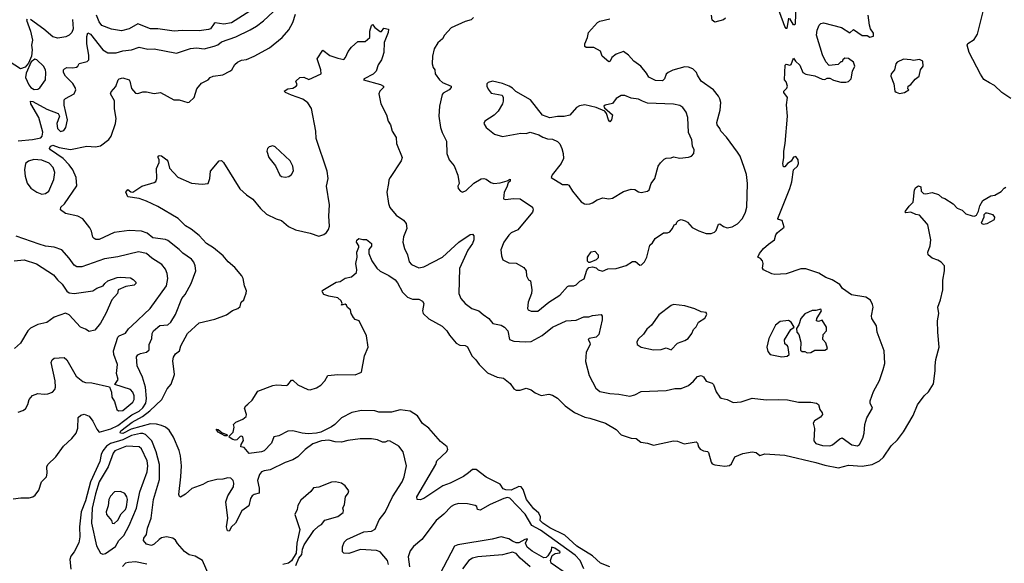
# Model space of a CAD drawing. Extents: x 1995161 to 2088924, y 769148 to 906007.
# Tile 262 of 335: x 2034079 to 2041963, y 853043 to 857398. Entities that reach past the tile are written whole.
import ezdxf

# ---------------------------------------------------------------- set-up
doc = ezdxf.new("R2010")
doc.units = 0

msp = doc.modelspace()

# ---------------------------------------------------------------- linework, layer by layer
at = {"layer": '0CON20XD'}
for points in [[(2040235, 857410), (2040221.7, 857328.3), (2040215, 857327.5), (2040205, 857343.3), (2040135, 857532)], [(2040294.2, 857525.8), (2040287.1, 857362.9), (2040285, 857357.5), (2040275, 857357.5), (2040245, 857407.5)], [(2034065, 856426.2), (2034182.1, 856437.9), (2034247.8, 856452.2), (2034258.4, 856465), (2034263.7, 856496.3), (2034232.8, 856615), (2034167.5, 856725), (2034163.8, 856745), (2034185, 856742.7), (2034295, 856682.1), (2034385.8, 856645.8), (2034396.7, 856625), (2034376.2, 856565), (2034381.1, 856525), (2034405, 856502.5), (2034431.1, 856508.9), (2034448.6, 856535), (2034461.9, 856595), (2034434.2, 856714.2), (2034434.2, 856755), (2034445, 856767.1), (2034514, 856805), (2034528.2, 856835), (2034523.8, 856855), (2034505, 856886.2), (2034445.4, 856945), (2034430.5, 856975), (2034430, 856995), (2034436.2, 857005), (2034455, 857014.4), (2034505, 857012.5), (2034532.3, 857017.7), (2034543.3, 857025), (2034554.4, 857045.6), (2034618.4, 857061.6), (2034632.5, 857077.5), (2034633.1, 857113.1), (2034616.2, 857205), (2034617.4, 857262.6), (2034625, 857291.2), (2034645, 857281.5), (2034745, 857157.5), (2034785, 857131.2), (2034852.2, 857132.2), (2034905, 857149.5), (2034975, 857157.3), (2035035, 857176.9), (2035105, 857160.6), (2035155, 857164.4), (2035335, 857129.4), (2035445, 857166.9), (2035495, 857172.2), (2035555, 857165.6), (2035635, 857184.5), (2035665, 857197.5), (2035695, 857220.8), (2035808.3, 857261.7), (2035925, 857316.5), (2035975, 857345.5), (2036030.1, 857389.9), (2036108, 857462)], [(2035921.5, 857465), (2035775, 857372.9), (2035713, 857363), (2035645, 857372.2), (2035635, 857368.1), (2035605.5, 857325), (2035591.2, 857318.8), (2035515, 857307.8), (2035378.3, 857311.7), (2035315, 857304.7), (2035185, 857324), (2035125, 857325.4), (2035025, 857365.5), (2034955, 857323.6), (2034895, 857308.2), (2034815, 857321.8), (2034735, 857352.5), (2034715, 857380.8), (2034693.9, 857435)], [(2042015, 856765.4), (2041943.5, 856815), (2041885, 856870), (2041845, 856891.5), (2041799.3, 856919.3), (2041771.5, 856961.5), (2041681.8, 857135), (2041664.4, 857195), (2041671.9, 857208.1), (2041721.9, 857238.1), (2041748.7, 857281.3), (2041795.7, 857475)], [(2034137.7, 857402.3), (2034134.3, 857395), (2034166.2, 857306.2), (2034180.6, 857235), (2034171.9, 857195), (2034177.3, 857155), (2034173.4, 857106.6), (2034150, 857050), (2034123.5, 857016.5), (2034085, 857004), (2033995, 857063.1)], [(2034025, 853559.2), (2034087.7, 853567.7), (2034155, 853568), (2034182.5, 853575), (2034201.2, 853588.8), (2034231.7, 853628.3), (2034253.1, 853695), (2034292, 853735), (2034298.6, 853765), (2034295.6, 853815), (2034303.3, 853835), (2034367.1, 853895), (2034428.8, 853981.2), (2034495, 854042.2), (2034530, 854085), (2034544.5, 854125), (2034547.5, 854212.5), (2034568.8, 854231.2), (2034595, 854239.2), (2034635, 854220.8), (2034665, 854182.9), (2034695, 854117.5), (2034713.8, 854095), (2034808.9, 854121.1), (2034865, 854147.7), (2034976.1, 854233.9), (2035035, 854262.4), (2035065, 854289), (2035089.2, 854325), (2035093.4, 854363.4), (2035085.2, 854455.2), (2035062.2, 854535), (2035019.2, 854625), (2035012.6, 854697.4), (2035025.6, 854714.4), (2035045.5, 854724.5), (2035095, 854734.3), (2035115.5, 854754.5), (2035115.6, 854795), (2035135.5, 854845), (2035139.5, 854885), (2035149.4, 854905), (2035201.9, 854948.1), (2035265, 854952.3), (2035289.1, 854975), (2035325.6, 855035), (2035375.6, 855165), (2035403.5, 855196.5), (2035450.6, 855285), (2035488.6, 855385), (2035484.2, 855425.8), (2035473.1, 855455), (2035455, 855478.6), (2035385, 855526.5), (2035356.5, 855556.5), (2035265, 855629.5), (2035245, 855638.2), (2035145, 855650.6), (2035098.6, 855688.6), (2035055, 855704.5), (2034955, 855707.9), (2034835, 855693.5), (2034716, 855636), (2034687.3, 855637.3), (2034674.2, 855644.2), (2034664, 855655), (2034654.2, 855705), (2034640.9, 855730.9), (2034583, 855803), (2034543.2, 855823.2), (2034445, 855845.6), (2034404, 855875), (2034408.6, 855895), (2034436.5, 855923.5), (2034535.9, 856065.9), (2034531.1, 856135), (2034503.2, 856195), (2034475, 856235.3), (2034426.8, 856286.8), (2034326.2, 856355), (2034316.2, 856365), (2034318.8, 856375), (2034326.7, 856385), (2034345, 856391.4), (2034395.2, 856375.2), (2034485, 856359.1), (2034615, 856385.6), (2034685, 856378.6), (2034725, 856388), (2034792.7, 856437.3), (2034810, 856465), (2034844.5, 856565.5), (2034851.5, 856605), (2034837.5, 856685), (2034837.4, 856747.4), (2034806, 856805), (2034810.9, 856819.1), (2034848.7, 856861.3), (2034867.5, 856915), (2034876.2, 856925), (2034905, 856930.9), (2034954, 856915), (2034961.4, 856905), (2034975, 856846.2), (2035005, 856810), (2035025, 856807.5), (2035065, 856818.8), (2035095, 856818.8), (2035155, 856806), (2035205, 856813.8), (2035312.5, 856755), (2035355, 856756), (2035423.9, 856733.9), (2035435, 856736.7), (2035475, 856773.3), (2035495.8, 856845), (2035535, 856889.2), (2035586.7, 856915), (2035605, 856936), (2035627.5, 856945), (2035705, 856957.3), (2035762, 856985), (2035776.9, 856995), (2035800.2, 857039.8), (2035821.4, 857058.6), (2035855.5, 857074.5), (2035895, 857080), (2035955, 857105.7), (2036078, 857172), (2036179.2, 857255), (2036235, 857316), (2036266.7, 857375), (2036288.3, 857441.7)], [(2034501.8, 857398.2), (2034506.4, 857323.6), (2034495.8, 857295), (2034475, 857274.2), (2034448.7, 857261.3), (2034385, 857248.9), (2034345, 857261.4), (2034272.7, 857322.7), (2034165, 857400)], [(2037711.2, 857415), (2037695, 857396.7), (2037645, 857384), (2037535, 857332.9), (2037480.8, 857275), (2037464, 857245), (2037427.4, 857212.6), (2037398.6, 857165), (2037384.6, 857105.4), (2037381.8, 857045), (2037389.4, 857015), (2037402.5, 856995), (2037406.2, 856965), (2037439.2, 856915), (2037464.2, 856894.2), (2037534.2, 856864.2), (2037534.4, 856855), (2037518.5, 856835), (2037470, 856810), (2037460.6, 856799.4), (2037439.2, 856705), (2037435.8, 856625), (2037447.5, 856535), (2037460.8, 856495), (2037497.5, 856425), (2037499.4, 856325), (2037517.1, 856275), (2037556.4, 856226.4), (2037586.7, 856153.3)], [(2037586.7, 856153.3), (2037597.5, 856085), (2037587.5, 856065), (2037590, 856045), (2037607.5, 856025), (2037625, 856016.7), (2037655, 856028.8), (2037715, 856087.1), (2037775, 856122.5), (2037795, 856125.8), (2037815, 856120.8), (2037852.4, 856092.4), (2037875, 856085.7), (2037925, 856091.9), (2037982.5, 856107.5), (2038005, 856120), (2038005.7, 856105), (2037990.3, 856089.7), (2037980.5, 856055), (2037959.2, 856015), (2037953.6, 855963.6), (2037965, 855957.5), (2038035, 855964.2), (2038085, 855962), (2038183.8, 855895), (2038191.2, 855875), (2038186, 855855), (2038067.1, 855715), (2038015, 855690), (2037995, 855672.9), (2037954.4, 855615), (2037932.5, 855555), (2037936.2, 855505), (2037947.5, 855475), (2037995, 855450), (2038055, 855448), (2038115, 855413.3), (2038133.8, 855385), (2038136.7, 855345), (2038153.3, 855313.3), (2038170, 855305), (2038178.6, 855235), (2038176.5, 855205), (2038150, 855135), (2038146.2, 855085), (2038151.2, 855075), (2038175, 855062.9), (2038227.1, 855062.9), (2038315, 855135.6), (2038405, 855192.2), (2038465, 855259.4), (2038475, 855265.6), (2038515, 855265.6), (2038535, 855273.5), (2038565, 855302.5), (2038597.9, 855322.1), (2038619.1, 855390.9), (2038635, 855413.3), (2038665, 855417.5), (2038695, 855410), (2038710, 855395), (2038745, 855384), (2038788.6, 855401.4), (2038855, 855404.4), (2038935, 855428.6), (2038985, 855461.2), (2039009.5, 855459.5), (2039045, 855432.5), (2039057, 855433), (2039080.7, 855459.3), (2039100, 855495), (2039125, 855592.5), (2039145, 855610), (2039166.1, 855643.9), (2039235, 855690), (2039265, 855690), (2039285, 855697.5), (2039306.1, 855723.9), (2039320, 855755), (2039335, 855760), (2039340, 855775), (2039355, 855790), (2039375, 855796.7), (2039406.4, 855786.4), (2039425, 855776.7), (2039464.4, 855734.4), (2039516.1, 855706.1), (2039575, 855684.2), (2039615, 855684.3), (2039641.2, 855695), (2039655, 855710), (2039675, 855760), (2039685, 855762), (2039715, 855740.8), (2039745, 855730.8), (2039785, 855739.4), (2039827.3, 855762.7), (2039866.7, 855805), (2039890.6, 855855), (2039900.6, 855895), (2039906.6, 856086.6), (2039898.3, 856158.3), (2039881.1, 856215), (2039846.7, 856305), (2039827.8, 856337.8), (2039737.9, 856457.9), (2039694.2, 856504.2), (2039686, 856526), (2039663.3, 856555), (2039661.2, 856575), (2039687.3, 856672.7), (2039692.5, 856735), (2039685.8, 856765), (2039675.6, 856785.6), (2039633.8, 856835), (2039534.5, 856904.5), (2039506.1, 856953.9), (2039498, 856975), (2039468.8, 857005), (2039435, 857018), (2039405, 857020.8), (2039307.9, 856992.1), (2039272.5, 856975), (2039255, 856962.5), (2039242.5, 856925), (2039225, 856908.8), (2039170.7, 856910.7), (2039117, 856937), (2039098.8, 856968.8), (2039052, 857025), (2038996.7, 857065), (2038955, 857112.5), (2038915, 857142.5), (2038855, 857121.2), (2038821.2, 857095), (2038806.2, 857065), (2038795, 857060), (2038743.3, 857105), (2038730, 857145), (2038675, 857173.8), (2038615, 857174), (2038604.2, 857184.2), (2038604, 857205), (2038626.2, 857255), (2038633.3, 857295), (2038704.2, 857375), (2038723.3, 857385), (2038804.6, 857405.4)], [(2038610.6, 854659.4), (2038638.3, 854548.3), (2038693.1, 854445), (2038725, 854418.9), (2038805, 854402.2), (2038875, 854398.6), (2038965, 854382.5), (2039005, 854392.9), (2039055, 854418.8), (2039255, 854427.5), (2039325, 854444.2), (2039375, 854444.2), (2039433.6, 854466.4), (2039475, 854501.2), (2039505, 854540), (2039535, 854548.8), (2039555, 854536.2), (2039575, 854501.2), (2039625, 854486), (2039635, 854476.2), (2039656.4, 854416.4), (2039683.8, 854375), (2039695.7, 854365.7), (2039745, 854354.2), (2039792.7, 854332.7), (2039855, 854337.1), (2039945, 854366.9), (2040055, 854353.9), (2040155.3, 854354.7), (2040226.8, 854353.2), (2040315, 854335.3), (2040412.5, 854335), (2040460, 854325), (2040476, 854315), (2040486.2, 854275), (2040505, 854247.5), (2040506, 854235), (2040492.5, 854215), (2040442.9, 854185), (2040431.9, 854165), (2040442.2, 854122.2), (2040437.9, 854025), (2040454.2, 854004.2), (2040506.5, 853986.5), (2040565, 853985.6), (2040586.7, 853993.3), (2040645, 854040.9), (2040665, 854048.1), (2040741.7, 853991.7), (2040787.5, 853985), (2040804, 853995), (2040830, 854045), (2040841.9, 854085), (2040847.5, 854155), (2040862.6, 854207.4), (2040908, 854285), (2040890, 854325), (2040890, 854345), (2040915, 854420), (2040963.4, 854506.6), (2040993.5, 854595), (2041005.8, 854645), (2041000.2, 854745), (2040945.4, 854895), (2040940, 854945), (2040901.2, 855005), (2040898.6, 855025), (2040911.8, 855095), (2040907.6, 855117.6), (2040890.3, 855150.3), (2040855, 855175.5), (2040740, 855195), (2040667.5, 855245), (2040645, 855276), (2040585, 855314), (2040535, 855332.5), (2040477.3, 855367.3), (2040375, 855401.5), (2040335, 855403.1), (2040215, 855362), (2040125, 855358), (2040101.2, 855361.2), (2040035, 855393.8), (2040027, 855407), (2040031.2, 855445), (2040025.9, 855465.9), (2040010, 855485), (2039990, 855495), (2040002.5, 855525), (2040035, 855566.2), (2040075, 855600), (2040122.5, 855635), (2040133.3, 855675), (2040146.1, 855693.9), (2040200, 855735), (2040185, 855790), (2040155, 855797.5), (2040150, 855805), (2040245.7, 856045), (2040261.7, 856098.3), (2040273.8, 856195), (2040306.2, 856225), (2040314, 856245), (2040313.3, 856275), (2040295, 856302.5), (2040275, 856297.5), (2040255, 856263.3), (2040227.5, 856245), (2040205, 856220), (2040195, 856220), (2040189.2, 856245), (2040198.8, 856291.2), (2040196.7, 856345), (2040208.1, 856405), (2040226.7, 856625), (2040218.8, 856715), (2040226.7, 856775), (2040197.5, 856815), (2040197.5, 856825), (2040220.7, 856849.3), (2040226.2, 856865), (2040215, 856900), (2040202.5, 856915), (2040207, 857033), (2040215, 857042.5), (2040245, 857033.3), (2040255, 857037.5), (2040275, 857090), (2040290, 857065), (2040325, 857032.5), (2040350, 856975), (2040375, 856960.8), (2040445, 856948.8), (2040505, 856921.2), (2040525, 856920), (2040545, 856930), (2040565, 856930), (2040595, 856913.3), (2040655, 856896.7), (2040695, 856896.7), (2040715, 856903.3), (2040737.5, 856925), (2040747.5, 856985), (2040766.7, 857025), (2040755, 857057.5), (2040715, 857086.7), (2040685, 857090), (2040670, 857075), (2040665, 857060), (2040655, 857060), (2040631.7, 857038.3), (2040561.7, 857031.7), (2040535, 857060), (2040506.7, 857115), (2040460, 857275), (2040463.8, 857315), (2040480, 857355), (2040495, 857367.5), (2040515, 857373.3), (2040660, 857335), (2040725, 857292.5), (2040755, 857320), (2040825, 857270), (2040865, 857270), (2040887, 857257), (2040916.7, 857265), (2040915, 857290), (2040892.5, 857325), (2040883.6, 857353.6), (2040873.3, 857435)], [(2039730.5, 857409.5), (2039715, 857396.2), (2039645, 857378.8), (2039624.1, 857394.1), (2039618.8, 857435)], [(2037033.1, 853035), (2037024.6, 853065), (2036965, 853136.5), (2036935, 853146.2), (2036806.6, 853153.4), (2036715, 853122.5), (2036675, 853124), (2036662.5, 853135), (2036662.5, 853175), (2036678, 853212), (2036697.5, 853235), (2036835, 853295.4), (2036895, 853300.4), (2036925, 853317.1), (2036957.3, 853392.7), (2037005, 853454.2), (2037062.7, 853575), (2037140.3, 853695), (2037156.8, 853736.8), (2037177.1, 853825), (2037148.8, 853935), (2037115, 853980.8), (2037045, 854022), (2037026.4, 854023.6), (2037005, 854014), (2036985, 854013.8), (2036945, 854033.1), (2036895, 854040.5), (2036805, 854040), (2036705, 854028), (2036655, 854013.1), (2036605, 854017.1), (2036555, 854030.6), (2036495, 854025.3), (2036425, 854000.2), (2036364.6, 853955), (2036305, 853897.5), (2036265, 853871.4), (2036205, 853851.1), (2036085, 853791.4), (2036035.7, 853784.3), (2036013.8, 853775), (2035998, 853755), (2035983, 853707), (2035996.7, 853645), (2035995.7, 853605), (2035956.7, 853595), (2035941.4, 853585), (2035927.2, 853562.8), (2035912.9, 853505), (2035857.3, 853462.7), (2035806.4, 853365), (2035775.5, 853335), (2035755, 853300), (2035743, 853303), (2035734.4, 853334.4), (2035745.4, 853405), (2035729.2, 853535), (2035744.2, 853585), (2035789.4, 853655), (2035792.2, 853685), (2035786.8, 853706.8), (2035770, 853725), (2035745, 853727.6), (2035705, 853717.8), (2035655.9, 853714.1), (2035583.5, 853696.5), (2035545, 853674.4), (2035457.7, 853642.3), (2035405, 853597.5), (2035365, 853573.8), (2035358.3, 853578.3), (2035354.2, 853594.2), (2035370, 853735), (2035373.1, 853825), (2035365.9, 853905), (2035355, 853947.5), (2035311.2, 854055), (2035275, 854109.4), (2035245, 854133.5), (2035215, 854147.9), (2035175, 854158.8), (2035125, 854161.5), (2034971.4, 854118.6), (2034905, 854082.7), (2034886, 854085), (2034882.7, 854092.7), (2034889.2, 854105), (2034978.8, 854175), (2035060.7, 854219.3), (2035121, 854265), (2035216.7, 854355), (2035259.1, 854440.9), (2035291.2, 854478.8), (2035317.5, 854555), (2035306.1, 854666.1), (2035311.4, 854695), (2035325, 854721.2), (2035358.8, 854745), (2035369.2, 854785), (2035423.5, 854885), (2035515, 854968.6), (2035642.3, 854997.7), (2035735, 855033.8), (2035781.7, 855068.3), (2035825, 855083.3), (2035845, 855100), (2035851.2, 855135), (2035873.3, 855155), (2035879.5, 855170.5), (2035893.3, 855206.7), (2035894, 855225), (2035878.6, 855265), (2035868.1, 855325), (2035857.1, 855345), (2035802.1, 855412.1), (2035747.5, 855457.5), (2035707.5, 855505), (2035629.6, 855569.6), (2035574.5, 855604.5), (2035515, 855668.6), (2035450.8, 855720.8), (2035405, 855747.1), (2035348.1, 855805), (2035185, 855901.1), (2035093, 855943), (2035034.3, 855964.3), (2034945, 855978.8), (2034927.5, 856015), (2034945, 856037.5), (2034969.3, 856019.3), (2034985, 856016.7), (2035056.7, 856065), (2035155, 856092.7), (2035167.9, 856102.1), (2035175.6, 856124.4), (2035174.3, 856205), (2035196.2, 856255), (2035196.4, 856276.4), (2035187.5, 856295), (2035187.5, 856305), (2035195, 856310), (2035215, 856306), (2035258, 856275), (2035265.7, 856265), (2035277.7, 856207.7), (2035345, 856136.7), (2035455, 856088.8), (2035540.5, 856079.5), (2035587.5, 856085), (2035601.2, 856125), (2035606.7, 856185), (2035675, 856266.7), (2035695, 856270), (2035710, 856255), (2035842.1, 856042.1), (2035895, 855993.8), (2035945, 855961.2), (2036005.6, 855885.6), (2036055, 855840), (2036132.4, 855802.4), (2036175, 855789.2), (2036231.4, 855741.4), (2036286.7, 855715), (2036405, 855688.9), (2036475, 855664.4), (2036513, 855677), (2036535, 855692), (2036552.6, 855717.4), (2036559.5, 855745), (2036553.5, 855825), (2036558.5, 855915), (2036536.7, 856065), (2036547.8, 856125), (2036541.1, 856185), (2036452.9, 856445), (2036450.8, 856505), (2036415.7, 856685.7), (2036385, 856732), (2036345, 856760.8), (2036254.5, 856794.5), (2036207.5, 856815), (2036197.5, 856825), (2036225, 856844), (2036265, 856850), (2036292.5, 856865), (2036300, 856875), (2036290, 856905), (2036322.5, 856935), (2036353.9, 856936.1), (2036395, 856918.8), (2036493.3, 856965), (2036491.2, 856995), (2036460, 857085), (2036505, 857152.5), (2036560.9, 857110.9), (2036625, 857088.8), (2036675, 857080), (2036688.8, 857095), (2036707.7, 857142.3), (2036735, 857176.7), (2036785, 857223.3), (2036813.9, 857223.9), (2036845.9, 857224.1), (2036883.3, 857255), (2036882.5, 857305), (2036895, 857350), (2036905, 857360), (2036922.5, 857335), (2036965, 857303.3), (2036975.8, 857304.2), (2036995, 857328.8), (2037032.5, 857322.5), (2037028.8, 857295), (2036998, 857215), (2036993.8, 857135), (2036985, 857100), (2036976.7, 857075), (2036948.8, 857035), (2036934, 856985), (2036908.7, 856961.3), (2036837.5, 856925), (2036832.5, 856915), (2036968.3, 856878.3), (2036992.5, 856865), (2036992.5, 856855), (2036963.3, 856825), (2036953.3, 856805), (2036970, 856725), (2037015.9, 856635.9), (2037028.8, 856585), (2037046.7, 856555), (2037060, 856505), (2037092, 856455), (2037096.2, 856405), (2037141.2, 856295), (2037132.3, 856267.7), (2037044.2, 856135), (2037034.3, 856115), (2037030.8, 856085), (2037018.6, 856015), (2037032.5, 855925), (2037043.2, 855893.2), (2037092.3, 855832.3), (2037152.3, 855792.3), (2037173.8, 855765), (2037178, 855725), (2037151.7, 855658.3), (2037146, 855615), (2037160, 855565), (2037183.8, 855515), (2037198.3, 855458.3), (2037215.9, 855435.9), (2037275, 855410), (2037315, 855418.6), (2037465, 855496.7), (2037594.3, 855615), (2037685, 855675.8), (2037705, 855678.8), (2037715, 855667.5), (2037714.4, 855635), (2037705, 855606.2), (2037668.1, 855551.9), (2037601.5, 855405), (2037594.2, 855205), (2037610, 855165), (2037644.5, 855124.5), (2037698.8, 855085), (2037755, 855066.2), (2037788.8, 855035), (2037836.2, 855005), (2037867.5, 854965), (2037935, 854952.1), (2037961.4, 854935), (2037987.5, 854905), (2038001.2, 854835), (2038035, 854821.9), (2038125, 854817.1), (2038175, 854820.8), (2038262, 854868), (2038346.2, 854935), (2038455, 854985.8), (2038535, 854991.9), (2038595, 855017.5), (2038635, 855018), (2038665, 855028), (2038735, 855037.5), (2038743, 855023), (2038743.9, 854993.9), (2038717.1, 854875), (2038694.6, 854855.4), (2038637.5, 854845), (2038631.2, 854835), (2038643.3, 854813.3), (2038645.6, 854795), (2038615.5, 854734.5), (2038610.6, 854659.4)], [(2034195, 856838.9), (2034225, 856840), (2034239.3, 856850.7), (2034284, 856915), (2034289.1, 856975), (2034286.2, 856995), (2034270.5, 857025), (2034215, 857076.2), (2034199.3, 857080.7), (2034170.8, 857059.2), (2034130.2, 856969.8), (2034125.5, 856935), (2034151.9, 856875), (2034168.6, 856855), (2034195, 856838.9)], [(2041125, 856807.5), (2041165, 856813.3), (2041197.5, 856835), (2041190, 856845), (2041192.5, 856865), (2041215, 856877.5), (2041248.3, 856921.7), (2041280, 856945), (2041293.3, 856995), (2041312.5, 857025), (2041310, 857065), (2041285, 857080), (2041235, 857070), (2041215, 857077.5), (2041155, 857082.5), (2041105, 857057.5), (2041093.3, 857045), (2041082.5, 856995), (2041056.7, 856965), (2041053.8, 856945), (2041078, 856885), (2041086.4, 856826.4), (2041096.4, 856816.4), (2041125, 856807.5)], [(2038620.7, 855920.7), (2038645, 855923.8), (2038665, 855930), (2038704.1, 855955.9), (2038748, 855972), (2038795, 855963.8), (2038825, 855968.8), (2038915, 856022.5), (2038975, 856040), (2039005, 856038), (2039035, 856019.2), (2039055, 856014.2), (2039105, 856022.9), (2039119.2, 856035), (2039136, 856085), (2039165.8, 856125), (2039191.4, 856225), (2039208.7, 856251.3), (2039239.7, 856280.3), (2039255, 856288.6), (2039295, 856292), (2039315, 856300), (2039365, 856289.2), (2039435, 856295.8), (2039458.8, 856305), (2039477.5, 856325), (2039480, 856355), (2039467.5, 856385), (2039460, 856435), (2039435.3, 856495), (2039430, 856615), (2039415, 856656.2), (2039388.8, 856695), (2039365, 856710), (2039315, 856721.5), (2039105, 856728.2), (2039066.3, 856746.3), (2039035, 856760), (2038975, 856768.9), (2038925, 856789.4), (2038895, 856790), (2038855, 856765.5), (2038825, 856726.9), (2038767.7, 856712.3), (2038757.5, 856705), (2038762, 856692), (2038826.7, 856635), (2038817.5, 856595), (2038805, 856580), (2038792.5, 856595), (2038777, 856647), (2038763.8, 856663.8), (2038695.7, 856695.7), (2038605, 856715.5), (2038561.5, 856708.5), (2038536.2, 856695), (2038485, 856633.3), (2038438.3, 856621.7), (2038385, 856621.2), (2038325, 856611.2), (2038264.2, 856634.2), (2038168.8, 856755), (2038052.7, 856822.7), (2038025, 856850), (2037997.5, 856865), (2037945, 856887.5), (2037865, 856905.5), (2037828.8, 856895), (2037819.2, 856885), (2037818.1, 856865), (2037830.5, 856840.5), (2037855, 856810), (2037943, 856793), (2037950, 856775), (2037948.8, 856745), (2037943.8, 856725), (2037910, 856665), (2037877.3, 856632.7), (2037804, 856585), (2037796.2, 856565), (2037813.3, 856535), (2037881.7, 856481.7), (2037945, 856462), (2038092.3, 856487.7), (2038135, 856486.2), (2038165, 856496.2), (2038235.9, 856475.9), (2038266.4, 856456.4), (2038305, 856442.5), (2038345, 856441.2), (2038385, 856423.3), (2038404.1, 856404.1), (2038420, 856365), (2038430.8, 856325), (2038432.9, 856285), (2038415, 856246.7), (2038341.2, 856155), (2038334.1, 856134.1), (2038425, 856078), (2038465, 856076.7), (2038475, 856071.2), (2038504.3, 856025), (2038575, 855940), (2038602.3, 855922.3), (2038620.7, 855920.7)], [(2036205, 856136.7), (2036235, 856141.2), (2036255, 856157.5), (2036271.7, 856188.3), (2036265.7, 856225), (2036245, 856266.2), (2036125, 856378.8), (2036105, 856386.2), (2036075, 856378.8), (2036063.8, 856365), (2036058.8, 856345), (2036073.8, 856295), (2036126.1, 856226.1), (2036161.7, 856151.7), (2036175, 856142.5), (2036205, 856136.7)], [(2034255, 856001.1), (2034285, 856004.4), (2034310.6, 856025), (2034351.5, 856118.5), (2034360, 856175), (2034347.7, 856215), (2034315, 856247.3), (2034255, 856273.6), (2034191.2, 856278.8), (2034148.1, 856265), (2034124.7, 856245), (2034116, 856196), (2034121.2, 856145), (2034138.8, 856088.8), (2034167.8, 856047.8), (2034215, 856017.5), (2034255, 856001.1)], [(2036555, 855184), (2036515, 855197.5), (2036502.5, 855215), (2036500, 855225), (2036505, 855230), (2036614.1, 855295.9), (2036645, 855300), (2036685, 855326), (2036735, 855338), (2036775, 855372.5), (2036778.8, 855395), (2036771.2, 855445), (2036780, 855495), (2036778.8, 855535), (2036793.3, 855575), (2036793.3, 855585), (2036775.7, 855615), (2036777.1, 855632.9), (2036795, 855644.3), (2036825, 855636), (2036855, 855636.7), (2036895, 855603.8), (2036895, 855584.2), (2036874.2, 855555.8), (2036874.6, 855524.6), (2036898, 855465), (2036937.6, 855407.6), (2036964.6, 855384.6), (2037035, 855349.4), (2037085.8, 855315), (2037105, 855291.2), (2037144.6, 855214.6), (2037185, 855175.6), (2037225, 855158.1), (2037275, 855160), (2037305, 855143.8), (2037315.7, 855125), (2037304.4, 855065), (2037310, 855045), (2037355, 855001.2), (2037461.8, 854941.8), (2037498.6, 854905), (2037519.7, 854869.7), (2037575, 854805.8), (2037601.8, 854791.8), (2037645, 854788.2), (2037665, 854777.1), (2037700, 854705), (2037732.4, 854672.4), (2037757.5, 854635), (2037825, 854568.8), (2037902.5, 854535), (2037952.5, 854525), (2038005, 854483.3), (2038035, 854441.2), (2038055, 854431.2), (2038085, 854430), (2038135, 854446.2), (2038173.6, 854433.6), (2038205, 854407.5), (2038255, 854386.7), (2038315, 854398.8), (2038345, 854391.2), (2038385, 854366.2), (2038445.5, 854305.5), (2038521.2, 854251.2), (2038605, 854212.9), (2038645, 854207.1), (2038770, 854165), (2038853.8, 854115), (2038895, 854071.2), (2038950, 854055), (2038975, 854046.7), (2039015, 854044), (2039053.4, 854013.4), (2039105.8, 854005.8), (2039155, 853990), (2039315, 854024.3), (2039345, 854022.5), (2039400.8, 854000.8), (2039495, 854015.8), (2039506, 854005), (2039514.3, 853975), (2039527.6, 853957.6), (2039555, 853943.8), (2039585, 853940), (2039595, 853930), (2039615, 853854.3), (2039625, 853839.1), (2039645, 853831.4), (2039725, 853821), (2039762.7, 853827.3), (2039778.9, 853841.1), (2039805, 853897.1), (2039868, 853922), (2039945, 853935.6), (2039975, 853930), (2040005, 853907.9), (2040045, 853921.5), (2040205, 853908.6), (2040455, 853851.1), (2040525, 853830), (2040635, 853808.1), (2040715, 853829.7), (2040825, 853820.4), (2040905.3, 853834.7), (2040962.9, 853865), (2040996.5, 853893.5), (2041056.2, 853985), (2041106.5, 854033.5), (2041154.6, 854095.4), (2041232.9, 854227.1), (2041268, 854312), (2041322.5, 854385), (2041355, 854418), (2041395, 854481.2), (2041410.6, 854585), (2041408.6, 854625), (2041415.2, 854675), (2041440.6, 854775), (2041431.2, 854895), (2041427.2, 854985), (2041439.5, 855045), (2041430.7, 855095), (2041452.1, 855155), (2041470.5, 855235), (2041469.7, 855310.3), (2041483.8, 855385), (2041483.3, 855425), (2041457.5, 855455), (2041431.7, 855471.7), (2041386.4, 855486.4), (2041353.8, 855515), (2041350.8, 855535), (2041370, 855585), (2041373.8, 855635), (2041350, 855755), (2041343.3, 855765), (2041285, 855832.5), (2041255, 855837.5), (2041215, 855856.2), (2041175, 855850), (2041170, 855855), (2041172.5, 855865), (2041201.2, 855905), (2041233.3, 855935), (2041243.8, 856035), (2041255, 856052.5), (2041275, 856067.5), (2041295, 856060), (2041296.7, 856025), (2041315, 856006.7), (2041335, 856003.8), (2041385, 856013.3), (2041435, 855996.7), (2041463.9, 855973.9), (2041486.1, 855966.1), (2041553, 855923), (2041585, 855887.5), (2041625, 855872.5), (2041655, 855843.3), (2041705, 855826.2), (2041725, 855823.3), (2041739.3, 855830.7), (2041757, 855863), (2041767.5, 855907.5), (2041791.7, 855948.3), (2041855, 855987.5), (2041888.3, 855991.7), (2041938.3, 856021.7), (2041961.7, 856048.3), (2041975, 856056.2)], [(2041795, 855761.2), (2041825, 855764), (2041883.6, 855796.4), (2041887.5, 855815), (2041875, 855833.3), (2041825, 855846.7), (2041813.3, 855846.7), (2041800, 855835), (2041800, 855815), (2041778.3, 855768.3), (2041795, 855761.2)], [(2034977.5, 854945), (2035123.3, 855085), (2035253.3, 855265), (2035264.5, 855325), (2035258.5, 855365), (2035245, 855398.8), (2035215.7, 855435.7), (2035136.2, 855486.2), (2035095, 855524.6), (2035029.5, 855539.5), (2034865, 855497.5), (2034757.9, 855482.1), (2034575, 855417.9), (2034535, 855417.8), (2034515, 855430.6), (2034475, 855488.6), (2034415, 855553.1), (2034355, 855576.4), (2034285, 855583.5), (2034235, 855599.5), (2034050.8, 855665)], [(2034035, 855466.3), (2034115, 855473.2), (2034212.7, 855442.7), (2034350, 855355), (2034380.8, 855315), (2034419.2, 855279.2), (2034455, 855224), (2034475, 855210), (2034515, 855204), (2034663.5, 855226.5), (2034695, 855246.7), (2034747.5, 855265), (2034760, 855285), (2034785, 855305.6), (2034857.9, 855332.1), (2034885, 855335.6), (2034965, 855330), (2034987.8, 855317.8), (2035008.8, 855295), (2035008.8, 855285), (2034995, 855272), (2034929.3, 855260.7), (2034867.5, 855235), (2034862, 855205), (2034816.9, 855155), (2034768.2, 855045), (2034725, 854968), (2034679.1, 854910.9), (2034635, 854898.8), (2034605, 854918.8), (2034565, 854933.8), (2034475, 855033.3), (2034445, 855046.2), (2034355, 855015.7), (2034295, 854972.9), (2034223.3, 854956.7), (2034165, 854927.5), (2034142.5, 854905), (2034085, 854807.5), (2034036.7, 854763.3)], [(2038635, 855452.5), (2038625, 855462.5), (2038624.2, 855495.8), (2038655, 855538.8), (2038685, 855544), (2038710.6, 855515), (2038710.8, 855489.2), (2038696.1, 855473.9), (2038645, 855453.3), (2038635, 855452.5)], [(2038805, 853014), (2038729.1, 853045), (2038665, 853104), (2038541, 853181), (2038445, 853269), (2038325, 853328), (2038266.7, 853365), (2038247.4, 853385), (2038248.9, 853415), (2038235.7, 853445), (2038195, 853480.5), (2038138.1, 853555), (2038110.8, 853635), (2038095, 853657.2), (2038075, 853659.4), (2038015, 853629.8), (2037971, 853631), (2037951, 853641), (2037926.4, 853676.4), (2037813.2, 853733.2), (2037735, 853794.5), (2037705, 853795.6), (2037672.7, 853767.3), (2037631.3, 853738.7), (2037525.3, 853684.7), (2037466.7, 853663.3), (2037315, 853562.7), (2037285, 853552.9), (2037262.5, 853555), (2037260, 853575), (2037411.2, 853835), (2037420, 853865), (2037495, 853936.2), (2037505.7, 853955), (2037501.4, 853975), (2037447.9, 854017.9), (2037355.5, 854125), (2037303.1, 854163.1), (2037265.4, 854225.4), (2037205, 854260.9), (2037126.6, 854273.4), (2037055, 854253.9), (2036953.8, 854255), (2036923.5, 854263.5), (2036815, 854266.5), (2036738.8, 854251.2), (2036655, 854209.4), (2036602.3, 854155), (2036575, 854135.7), (2036490.5, 854095), (2036456, 854085), (2036389.6, 854079.6), (2036340, 854085), (2036265, 854104.4), (2036225, 854101.1), (2036155, 854064.2), (2036112.7, 854057.3), (2036093.8, 854005), (2036035, 853944.2), (2036014.3, 853935.7), (2035916.1, 853923.9), (2035875, 853970), (2035850, 853975), (2035852.5, 853995), (2035871.7, 854028.3), (2035866.4, 854056.4), (2035855, 854062.5), (2035845, 854060), (2035816.9, 854033.1), (2035805, 854029.2), (2035785, 854034), (2035756.7, 854055), (2035757.5, 854065), (2035788, 854095), (2035796.7, 854135), (2035790, 854155), (2035810, 854175), (2035865, 854199.2), (2035891.2, 854218.8), (2035894, 854235), (2035878.8, 854285), (2035888.8, 854305), (2035905, 854318), (2035939.1, 854350.9), (2035985, 854421.2), (2036105, 854468.1), (2036135, 854472.5), (2036215, 854467.5), (2036226.6, 854473.4), (2036255, 854510), (2036265, 854511.2), (2036305, 854474), (2036385, 854436.7), (2036405, 854433.8), (2036455, 854449.2), (2036490.3, 854469.7), (2036521.2, 854505), (2036545, 854547.5), (2036625, 854556.9), (2036765, 854552.5), (2036816.7, 854575), (2036840.6, 854705), (2036868, 854775), (2036855.9, 854865.9), (2036797.5, 854985), (2036765, 854996.7), (2036751.2, 855011.2), (2036733.3, 855045), (2036727.5, 855075), (2036702.3, 855092.3), (2036695, 855110), (2036685, 855120), (2036655, 855110), (2036660, 855125), (2036653.3, 855145), (2036625, 855170), (2036555, 855184)], [(2039155, 854752.7), (2039215, 854755.6), (2039255, 854770), (2039295, 854754.2), (2039345, 854805.8), (2039405, 854827.5), (2039431.2, 854845), (2039460.8, 854885), (2039474, 854915), (2039495, 854936.7), (2039513.3, 854975), (2039565, 855006.7), (2039582, 855035), (2039575, 855051.2), (2039535, 855058.8), (2039485, 855082), (2039405, 855105.6), (2039315, 855115.7), (2039295, 855108.8), (2039196.8, 855033.2), (2039138.1, 854951.9), (2039101.1, 854918.9), (2039075, 854880), (2039030.9, 854839.1), (2039021.4, 854815), (2039022.9, 854795), (2039056.2, 854775), (2039155, 854752.7)], [(2040385, 854730), (2040415, 854732.5), (2040445, 854750), (2040525, 854750), (2040546.4, 854763.6), (2040535, 854810), (2040510, 854835), (2040513, 854877), (2040540, 854905), (2040540, 854935), (2040505, 854990), (2040475, 854980), (2040460, 854985), (2040462.5, 855005), (2040500, 855065), (2040495, 855080), (2040455, 855067.5), (2040425, 855067.5), (2040365, 855042.5), (2040332.5, 855005), (2040317, 854953), (2040300, 854925), (2040302.5, 854895), (2040317.5, 854875), (2040332.5, 854815), (2040331.7, 854751.7), (2040345, 854740), (2040365, 854740), (2040385, 854730)], [(2034065, 854254), (2034105, 854266), (2034125, 854281.2), (2034144, 854315), (2034154.2, 854355), (2034182.4, 854387.6), (2034225, 854404.2), (2034275, 854396.9), (2034305, 854400.6), (2034340, 854415), (2034359.4, 854435), (2034366.5, 854455), (2034363.7, 854503.7), (2034331.2, 854651.2), (2034337.7, 854672.3), (2034355, 854686), (2034435, 854690.8), (2034455, 854674), (2034531.7, 854541.7), (2034585, 854500), (2034605, 854491.5), (2034655, 854488.2), (2034797.5, 854457.5), (2034814.2, 854414.2), (2034817.5, 854375), (2034838.7, 854338.7), (2034855.6, 854275.6), (2034870, 854265), (2034905, 854268.2), (2034985.7, 854334.3), (2034995.3, 854355), (2034996.2, 854385), (2034985, 854414.2), (2034965, 854435.6), (2034840, 854475), (2034865.8, 854515), (2034853.3, 854565), (2034860.5, 854635), (2034831.2, 854715), (2034828.5, 854745), (2034865, 854855.8), (2034875, 854865.6), (2034924.5, 854885.5), (2034948.7, 854921.3), (2034977.5, 854945)], [(2040181.7, 854698.3), (2040225, 854702.5), (2040240, 854715), (2040233, 854773), (2040226.4, 854786.4), (2040205, 854800), (2040203.9, 854833.9), (2040253.9, 854916.1), (2040280, 854935), (2040255.9, 854975.9), (2040235, 854988.8), (2040168.6, 854981.4), (2040130, 854950), (2040077.8, 854845), (2040061.2, 854775), (2040070.6, 854740.6), (2040087.1, 854717.1), (2040181.7, 854698.3)], [(2035603.6, 852925), (2035541.2, 853065), (2035485, 853100.6), (2035435, 853111.4), (2035397.8, 853137.8), (2035340.9, 853200.9), (2035325, 853230), (2035305, 853244), (2035255, 853254.4), (2035215, 853247.5), (2035194.7, 853235.3), (2035155, 853195.6), (2035135, 853185.6), (2035095, 853197.7), (2035069.6, 853225), (2035073.8, 853245), (2035095.3, 853275), (2035101.5, 853325), (2035132.1, 853405), (2035149.5, 853555), (2035198.5, 853715), (2035196.8, 853835), (2035172.5, 853935), (2035135.4, 854025), (2035086.2, 854076.2), (2035065, 854084.4), (2035045, 854083.8), (2034975, 854067.2), (2034905, 854031.8), (2034805, 854002.2), (2034775, 853981.2), (2034744.5, 853945), (2034730.9, 853915), (2034721.6, 853858.4), (2034644.4, 853695), (2034606, 853544), (2034570.8, 853455), (2034556.9, 853335), (2034560.6, 853255), (2034551.8, 853208.2), (2034514.4, 853135), (2034488.7, 853101.3), (2034479.2, 853075), (2034487.6, 852997.6)], [(2035735, 854063.8), (2035722.5, 854065), (2035666.7, 854095), (2035651.7, 854118.3), (2035666.7, 854115), (2035698.8, 854088.8), (2035737.5, 854075), (2035740, 854065), (2035735, 854063.8)], [(2034745, 853115.6), (2034765, 853122.5), (2034845, 853178.6), (2034872, 853225), (2034912.2, 853265), (2034955.7, 853345), (2035013.4, 853485), (2035039.6, 853615), (2035100.5, 853775), (2035105.7, 853825), (2035100.6, 853865), (2035055, 853959.5), (2035035, 853977.2), (2034935, 853982.7), (2034840.4, 853945), (2034827.3, 853925), (2034786.4, 853815), (2034716.1, 853695), (2034685, 853600.6), (2034658.6, 853485), (2034654, 853364), (2034694.3, 853184.3), (2034725, 853124.3), (2034745, 853115.6)], [(2036288.5, 853025), (2036314.3, 853085.7), (2036338, 853115), (2036343, 853157), (2036357.6, 853192.4), (2036434.5, 853305.5), (2036470.4, 853339.6), (2036495.7, 853355), (2036521.4, 853388.6), (2036625, 853419.4), (2036668.9, 853451.1), (2036672, 853465), (2036666.7, 853485), (2036680, 853515), (2036686.7, 853575), (2036710, 853605), (2036714.3, 853625), (2036685, 853664.3), (2036655, 853684.3), (2036607, 853697), (2036575, 853692.9), (2036475, 853652.5), (2036432.5, 853647.5), (2036411.2, 853618.8), (2036329.7, 853550.3), (2036306.1, 853506.1), (2036300, 853475), (2036282.5, 853435), (2036321.4, 853315), (2036298, 853205), (2036292, 853125), (2036255, 853063.3), (2036230, 853045), (2036185, 853033.3)], [(2034835, 853361.2), (2034865, 853388.8), (2034891.4, 853438.6), (2034925.4, 853475), (2034933.8, 853495), (2034942.2, 853555), (2034937, 853577), (2034921.7, 853601.7), (2034885, 853619.2), (2034837.5, 853615), (2034805, 853580), (2034793.1, 853555), (2034786.6, 853503.4), (2034771.4, 853455), (2034775, 853433.8), (2034813.3, 853385), (2034820, 853365), (2034835, 853361.2)], [(2038595, 852999.6), (2038566.4, 853066.4), (2038527.8, 853107.8), (2038248.6, 853308.6), (2038178.5, 853345), (2038125, 853437.6), (2038004.4, 853565), (2037985, 853569.8), (2037955, 853563.6), (2037846.7, 853515), (2037765, 853468.1), (2037744.5, 853474.5), (2037738.3, 853498.3), (2037727, 853507), (2037665, 853520.8), (2037591.7, 853521.7), (2037557.2, 853512.8), (2037535, 853499.4), (2037475, 853437.8), (2037412.5, 853385), (2037299.2, 853235), (2037232.1, 853177.9), (2037205, 853143.1), (2037189.7, 853095), (2037200, 853015)], [(2038465, 852952.5), (2038333.9, 853043.9), (2038329.2, 853065), (2038342.9, 853107.1), (2038367, 853123), (2038403, 853127), (2038405.6, 853135), (2038364.2, 853165), (2038338.3, 853171.7), (2038334.5, 853145), (2038307.4, 853102.6), (2038295, 853090), (2038275, 853087.9), (2038181.5, 853141.5), (2038141.5, 853171.5), (2038130, 853205), (2038145, 853240), (2038123.8, 853235), (2038075, 853206), (2038055, 853207.8), (2038025, 853221.2), (2037995, 853239.1), (2037934.3, 853255.7), (2037862.9, 853237.1), (2037587.5, 853192.5), (2037560.4, 853179.6), (2037385, 852845.4)], [(2038165.2, 853015.2), (2038086.7, 853085), (2038055, 853120.7), (2038025, 853132.6), (2037945, 853111.4), (2037746, 853096), (2037705, 853083.8), (2037675, 853066.2), (2037625, 852998.5)], [(2035097.6, 853037.6), (2035005, 853054.5), (2034948.9, 853051.1), (2034926.4, 853043.6), (2034901.7, 853018.3)]]:
    msp.add_lwpolyline(points, dxfattribs=at)

doc.saveas('drawing.dxf')
